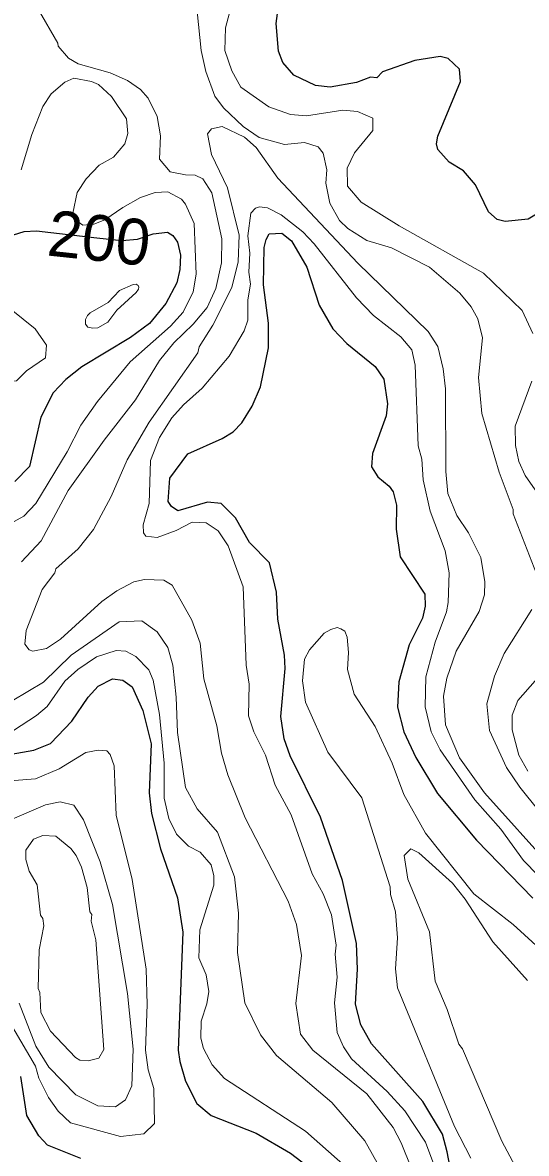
# Model space of a CAD drawing. Extents: x 673.6 to 698.9, y 7012 to 7040.1.
# Drawn here: x 678.153 to 679.033, y 7028.029 to 7030.005 of the extents above; entities that cross this region are included whole.
import ezdxf
from ezdxf.enums import TextEntityAlignment as Align

# ---------------------------------------------------------------- set-up
doc = ezdxf.new("R2010")
doc.units = 0
doc.header["$LTSCALE"] = 0.032
doc.layers.add('1', color=7, linetype='Continuous', lineweight=25)
doc.layers.add('2', color=7, linetype='Continuous', lineweight=13)
doc.layers.add('61', color=7, linetype='Continuous')

msp = doc.modelspace()

# ---------------------------------------------------------------- linework, layer by layer
at = {"layer": '1'}
for points in [[(678.8762, 7029.7934), (678.8787, 7029.8069), (678.9178, 7029.9028), (678.9161, 7029.9243), (678.8967, 7029.9429), (678.8827, 7029.9461), (678.8385, 7029.9391), (678.7819, 7029.9192), (678.7717, 7029.9087), (678.7605, 7029.91), (678.7363, 7029.9008), (678.6905, 7029.8929), (678.6648, 7029.8954), (678.6268, 7029.9137), (678.6078, 7029.9357), (678.5999, 7029.9557), (678.5959, 7030.0039), (678.6089, 7030.0999)], [(679.157, 7030.0474), (679.1482, 7029.9674), (679.1529, 7029.8945), (679.1505, 7029.8501), (679.1358, 7029.7831), (679.1279, 7029.764), (679.0842, 7029.696), (679.0653, 7029.6794), (679.0363, 7029.662), (678.9961, 7029.6578), (678.9821, 7029.6612), (678.9671, 7029.6745)], [(678.9671, 7029.6745), (678.9442, 7029.7219), (678.9231, 7029.7463), (678.8983, 7029.7614), (678.8782, 7029.7839), (678.8762, 7029.7934)], [(678.12, 7029.6293), (678.1554, 7029.6405), (678.1771, 7029.6414), (678.2824, 7029.6295), (678.3263, 7029.6246), (678.3535, 7029.6273), (678.3813, 7029.6361), (678.4059, 7029.6395), (678.4157, 7029.6332), (678.4233, 7029.6217), (678.4289, 7029.5988), (678.4274, 7029.574), (678.4226, 7029.5509), (678.4033, 7029.5145), (678.3749, 7029.4797), (678.3417, 7029.4554), (678.2564, 7029.4039), (678.2283, 7029.3815), (678.2065, 7029.3582), (678.1848, 7029.3157), (678.1651, 7029.2297), (678.1392, 7029.2036)], [(678.6041, 7028.7926), (678.6114, 7028.8767), (678.6106, 7028.9002), (678.5987, 7028.9631), (678.5966, 7029.0103), (678.5842, 7029.0612), (678.5496, 7029.0967), (678.5251, 7029.1401), (678.4999, 7029.1653), (678.4758, 7029.1672), (678.4239, 7029.1525), (678.4128, 7029.1597), (678.4075, 7029.1685), (678.4102, 7029.2096), (678.4417, 7029.2521), (678.5018, 7029.2789), (678.521, 7029.2905), (678.5358, 7029.3062), (678.5539, 7029.3351), (678.5683, 7029.3689), (678.5826, 7029.4372), (678.5827, 7029.4803), (678.5737, 7029.5473), (678.5752, 7029.6125), (678.5782, 7029.6266), (678.584, 7029.6363), (678.606, 7029.6377), (678.6228, 7029.6241), (678.6495, 7029.5781), (678.6713, 7029.5116), (678.6947, 7029.4704), (678.7194, 7029.4446), (678.7692, 7029.4047), (678.7842, 7029.3825), (678.7906, 7029.3394), (678.7882, 7029.318), (678.7644, 7029.2523), (678.7628, 7029.229), (678.7734, 7029.2117), (678.7935, 7029.1955), (678.8005, 7029.1857), (678.8063, 7029.1622), (678.8055, 7029.12), (678.8129, 7029.0717), (678.8556, 7029.0069), (678.8563, 7028.9857), (678.8514, 7028.9646), (678.8286, 7028.9183), (678.8102, 7028.8532), (678.8079, 7028.8094), (678.8189, 7028.7662), (678.8399, 7028.7211), (678.8779, 7028.6582), (678.9462, 7028.5769), (679.0443, 7028.4754)], [(678.1126, 7028.7235), (678.1726, 7028.7339), (678.2017, 7028.7459), (678.2387, 7028.7846), (678.2674, 7028.8264), (678.2848, 7028.8461), (678.3099, 7028.8589), (678.3279, 7028.8565), (678.3441, 7028.8444), (678.3631, 7028.8036), (678.3776, 7028.745), (678.374, 7028.6593), (678.3784, 7028.6234), (678.394, 7028.5615), (678.4233, 7028.4758), (678.4331, 7028.4157), (678.425, 7028.2095), (678.4274, 7028.1899), (678.4376, 7028.1553), (678.4573, 7028.1168), (678.4825, 7028.0954), (678.5609, 7028.0646), (678.6208, 7028.0297), (678.6958, 7027.9727)], [(678.7363, 7028.396), (678.7116, 7028.5061), (678.6736, 7028.6167), (678.6206, 7028.724), (678.6101, 7028.754), (678.6041, 7028.7926)], [(678.9152, 7027.9248), (678.895, 7028.0321), (678.8866, 7028.0627), (678.852, 7028.1198), (678.7625, 7028.2206), (678.7437, 7028.2538), (678.7348, 7028.2899), (678.738, 7028.3512), (678.7363, 7028.396)], [(678.2547, 7028.0203), (678.1966, 7028.0437), (678.1814, 7028.0598), (678.1606, 7028.0954), (678.1497, 7028.164)]]:
    msp.add_lwpolyline(points, dxfattribs=at)
at = {"layer": '2'}
for points in [[(678.5072, 7029.9966), (678.5188, 7030.0398), (678.53, 7030.1062), (678.5251, 7030.1555), (678.521, 7030.1657), (678.5016, 7030.1909)], [(678.1511, 7029.0634), (678.1854, 7029.0997), (678.2325, 7029.1875), (678.2955, 7029.2759), (678.3501, 7029.3461), (678.3923, 7029.4149), (678.417, 7029.4461), (678.4512, 7029.4786), (678.4753, 7029.5076), (678.4905, 7029.5408), (678.5006, 7029.5859), (678.5012, 7029.6274), (678.4838, 7029.7082), (678.4678, 7029.7323), (678.4542, 7029.7391), (678.4373, 7029.7392), (678.411, 7029.7446), (678.3921, 7029.7666), (678.3937, 7029.8074), (678.388, 7029.8416), (678.3721, 7029.8734), (678.3591, 7029.8887), (678.3361, 7029.9043), (678.306, 7029.9174), (678.2498, 7029.9337), (678.2329, 7029.9435), (678.2148, 7029.9644), (678.2144, 7029.9698), (678.18, 7030.0292)], [(678.4577, 7030.0247), (678.4652, 7029.9566), (678.4733, 7029.92), (678.4889, 7029.8769), (678.5041, 7029.8565), (678.5382, 7029.8241), (678.566, 7029.8044), (678.6103, 7029.7927), (678.6455, 7029.7958), (678.6696, 7029.7886), (678.6778, 7029.7772)], [(679.0445, 7029.4624), (679.0255, 7029.5024), (678.9582, 7029.5674), (678.8107, 7029.6501), (678.7444, 7029.6919), (678.7208, 7029.7198), (678.7201, 7029.7508), (678.7331, 7029.7778), (678.7651, 7029.8171), (678.7649, 7029.8387), (678.7378, 7029.8504), (678.7127, 7029.8526), (678.6489, 7029.8423), (678.6211, 7029.8451), (678.5831, 7029.8582), (678.5345, 7029.8928), (678.5185, 7029.9211), (678.5063, 7029.957), (678.5072, 7029.9966)], [(678.1503, 7029.7479), (678.1688, 7029.8097), (678.1884, 7029.8587), (678.2028, 7029.881), (678.2267, 7029.9014), (678.2424, 7029.9083), (678.2734, 7029.9028), (678.2855, 7029.8975), (678.3082, 7029.8764), (678.3343, 7029.8372), (678.3368, 7029.8116), (678.3318, 7029.7936), (678.3115, 7029.7706), (678.2869, 7029.7564), (678.2641, 7029.7326), (678.2483, 7029.7088), (678.2405, 7029.6724), (678.2475, 7029.6589), (678.2582, 7029.6517), (678.2774, 7029.653), (678.2965, 7029.661), (678.328, 7029.6824), (678.3592, 7029.6997), (678.3846, 7029.7084), (678.4068, 7029.7095), (678.4308, 7029.6968), (678.4376, 7029.6882), (678.4528, 7029.6546), (678.4562, 7029.5659), (678.4512, 7029.5349), (678.4334, 7029.4994), (678.4113, 7029.475), (678.3411, 7029.4129), (678.2835, 7029.3431), (678.2544, 7029.3021), (678.231, 7029.2551), (678.1761, 7029.1648), (678.1548, 7029.1428), (678.1268, 7029.1274)], [(679.0793, 7028.5268), (678.9599, 7028.6592), (678.9165, 7028.7207), (678.8918, 7028.778), (678.8884, 7028.8286), (678.8939, 7028.86), (678.9105, 7028.9068), (678.9504, 7028.9763), (678.9598, 7029.0054), (678.9608, 7029.0282), (678.9538, 7029.0705), (678.9319, 7029.1138), (678.9118, 7029.1441), (678.8959, 7029.1823), (678.8925, 7029.2212), (678.8916, 7029.3657), (678.8875, 7029.4003), (678.8785, 7029.4392), (678.8615, 7029.4658), (678.7386, 7029.5849), (678.5989, 7029.7337), (678.5608, 7029.7874), (678.5404, 7029.8051), (678.5018, 7029.8238), (678.4827, 7029.8198), (678.476, 7029.8112), (678.4831, 7029.7748), (678.5112, 7029.7167), (678.5316, 7029.6338), (678.5293, 7029.5872), (678.5185, 7029.5425), (678.4855, 7029.4767), (678.4614, 7029.4389), (678.4592, 7029.4283), (678.3741, 7029.3072), (678.3359, 7029.2415), (678.3079, 7029.1774), (678.2766, 7029.1198), (678.2498, 7029.0858), (678.2112, 7029.0509), (678.2094, 7029.0437), (678.1873, 7029.0147), (678.1589, 7028.943), (678.1571, 7028.9194), (678.1644, 7028.9095), (678.1709, 7028.9068), (678.1948, 7028.9117), (678.219, 7028.9278), (678.2915, 7028.9936), (678.3175, 7029.0125), (678.347, 7029.028), (678.3657, 7029.0324), (678.3996, 7029.031)], [(678.6778, 7029.7772), (678.6846, 7029.7483), (678.683, 7029.7249), (678.6898, 7029.69), (678.7065, 7029.6598), (678.7214, 7029.6459)], [(678.8769, 7027.9959), (678.8571, 7028.0488), (678.8209, 7028.1038), (678.7897, 7028.1376), (678.7276, 7028.1948), (678.7139, 7028.2153), (678.7028, 7028.2408), (678.6978, 7028.2926), (678.7026, 7028.3374), (678.6993, 7028.3773), (678.701, 7028.393), (678.6928, 7028.4462), (678.678, 7028.4827), (678.659, 7028.5177), (678.622, 7028.6211), (678.5944, 7028.673), (678.5772, 7028.7252), (678.5569, 7028.766), (678.5476, 7028.794), (678.5489, 7028.8492), (678.5433, 7028.8825), (678.5384, 7029.0194), (678.512, 7029.0908), (678.4947, 7029.1171), (678.4739, 7029.131), (678.4493, 7029.1326), (678.4213, 7029.1179), (678.3878, 7029.1058), (678.3685, 7029.1081), (678.364, 7029.1139), (678.3633, 7029.1275), (678.3739, 7029.1652), (678.3764, 7029.24), (678.3922, 7029.2802), (678.4138, 7029.3146), (678.4342, 7029.3376), (678.4664, 7029.3666), (678.5136, 7029.4226), (678.5398, 7029.4669), (678.5465, 7029.4855), (678.5466, 7029.521), (678.5514, 7029.5486), (678.5482, 7029.5692), (678.5498, 7029.6026), (678.5466, 7029.6326), (678.5515, 7029.6722), (678.5601, 7029.6812), (678.5669, 7029.6838), (678.581, 7029.6818), (678.6046, 7029.6697), (678.6427, 7029.6397), (678.6623, 7029.6189), (678.7366, 7029.5244), (678.7662, 7029.4939), (678.8136, 7029.4565), (678.8328, 7029.4335), (678.839, 7029.4071), (678.844, 7029.2656), (678.8505, 7029.2423), (678.853, 7029.2062), (678.8653, 7029.1519), (678.8912, 7029.0825), (678.8982, 7029.0438), (678.8966, 7028.9923), (678.8933, 7028.9758), (678.8735, 7028.9226), (678.8572, 7028.8623), (678.8564, 7028.8099), (678.8668, 7028.7661)], [(678.7214, 7029.6459), (678.7546, 7029.6246), (678.7977, 7029.612), (678.864, 7029.5779), (678.9166, 7029.5326), (678.9366, 7029.5085), (678.9486, 7029.488), (678.9565, 7029.4548), (678.9492, 7029.3855), (678.9555, 7029.3221), (678.9856, 7029.2199), (679.01, 7029.1546), (679.0102, 7029.147), (679.051, 7029.0419)], [(679.0524, 7029.1831), (679.0308, 7029.2138), (679.02, 7029.2384), (679.014, 7029.2662), (679.0135, 7029.3002), (679.0429, 7029.3787)], [(678.3996, 7029.031), (678.4142, 7029.0225), (678.4486, 7028.9613), (678.4629, 7028.9209), (678.4695, 7028.8586), (678.4924, 7028.7766)], [(679.0425, 7028.9801), (678.9942, 7028.9031), (678.9777, 7028.8635), (678.9641, 7028.8151), (678.969, 7028.7681), (678.9982, 7028.704), (679.022, 7028.6695), (679.0883, 7028.5869)], [(678.7778, 7028.0034), (678.7507, 7028.0511), (678.693, 7028.1184), (678.5965, 7028.2003), (678.5686, 7028.2365), (678.5415, 7028.2924), (678.5285, 7028.3805), (678.5301, 7028.449), (678.5234, 7028.5127), (678.4936, 7028.5906), (678.458, 7028.6312), (678.4373, 7028.6686), (678.4233, 7028.7647), (678.4215, 7028.8264), (678.4157, 7028.8828), (678.4068, 7028.9133), (678.3881, 7028.9409), (678.3613, 7028.96), (678.3218, 7028.9585), (678.2375, 7028.9001), (678.1896, 7028.8531), (678.1349, 7028.8201)], [(679.0632, 7028.3811), (679.0098, 7028.4296), (678.9415, 7028.483), (678.8568, 7028.5889), (678.8189, 7028.6564), (678.7988, 7028.7111), (678.7692, 7028.7752), (678.732, 7028.8317), (678.7208, 7028.8752), (678.7225, 7028.9045), (678.7199, 7028.9317), (678.7158, 7028.9418), (678.709, 7028.9463), (678.7023, 7028.9486), (678.6913, 7028.945), (678.68, 7028.9383), (678.6541, 7028.9095), (678.6455, 7028.8932), (678.6418, 7028.855), (678.6473, 7028.8177), (678.6865, 7028.7306), (678.7457, 7028.6508), (678.7953, 7028.495), (678.7957, 7028.482), (678.8045, 7028.4515), (678.8078, 7028.4063), (678.8046, 7028.3516), (678.8082, 7028.3188), (678.9074, 7028.0765), (678.9359, 7028.0212)], [(678.137, 7028.7686), (678.1772, 7028.7948), (678.1956, 7028.8105), (678.2267, 7028.8547), (678.2493, 7028.8749), (678.282, 7028.8969), (678.3164, 7028.9084), (678.3335, 7028.907), (678.3509, 7028.8977), (678.3737, 7028.8741), (678.3808, 7028.8564), (678.392, 7028.7963), (678.4002, 7028.7111), (678.4003, 7028.6503), (678.4084, 7028.6145), (678.4216, 7028.587), (678.4427, 7028.566), (678.463, 7028.5556), (678.4823, 7028.5337), (678.4873, 7028.5143), (678.4873, 7028.4979), (678.4628, 7028.4202)], [(679.0358, 7028.6974), (679.0201, 7028.7252), (679.0083, 7028.7695), (679.0084, 7028.795), (679.0181, 7028.821), (679.0486, 7028.8549)], [(678.4924, 7028.7766), (678.5006, 7028.7289), (678.5114, 7028.6908), (678.5417, 7028.6159), (678.6172, 7028.4704), (678.6313, 7028.4295), (678.6402, 7028.3749), (678.6303, 7028.2912), (678.6386, 7028.2378), (678.6602, 7028.2096), (678.7542, 7028.1337), (678.8005, 7028.0747), (678.8144, 7028.048), (678.8492, 7027.9611)], [(678.8668, 7028.7661), (678.8827, 7028.7344), (678.9432, 7028.6474), (678.9886, 7028.5961), (679.028, 7028.5411), (679.1061, 7028.4613)], [(678.063, 7028.675), (678.1755, 7028.6838), (678.2166, 7028.7015), (678.2635, 7028.7299), (678.2852, 7028.7341), (678.3002, 7028.7331), (678.3059, 7028.7264), (678.313, 7028.7066), (678.3162, 7028.6203), (678.3446, 7028.5078), (678.369, 7028.3512), (678.3707, 7028.2894), (678.3675, 7028.2096), (678.3724, 7028.1751), (678.3821, 7028.1429), (678.3831, 7028.0815), (678.3645, 7028.0633), (678.3239, 7028.0588), (678.2364, 7028.083), (678.2151, 7028.1033), (678.1983, 7028.1273), (678.1815, 7028.1609), (678.1753, 7028.1815), (678.1243, 7028.2689)], [(678.1472, 7028.2921), (678.176, 7028.2165), (678.1989, 7028.1798), (678.246, 7028.1319), (678.2845, 7028.1124), (678.3153, 7028.1105), (678.3327, 7028.1227), (678.3435, 7028.1475), (678.3459, 7028.2114), (678.3361, 7028.3085), (678.3099, 7028.4643), (678.2884, 7028.5389), (678.2591, 7028.6122), (678.2426, 7028.6378), (678.2186, 7028.6437), (678.1929, 7028.6382), (678.1344, 7028.6135)], [(679.0466, 7027.9288), (679.0136, 7028.0071), (678.9903, 7028.0505), (678.9217, 7028.2122), (678.9151, 7028.2204), (678.8948, 7028.2808), (678.874, 7028.3305), (678.8638, 7028.4167), (678.8262, 7028.5084), (678.8195, 7028.5501), (678.8313, 7028.5614), (678.8453, 7028.5545), (678.904, 7028.5016), (678.9264, 7028.4737), (678.9744, 7028.3992), (679.035, 7028.3312)], [(678.4628, 7028.4202), (678.4611, 7028.3713), (678.4734, 7028.3411), (678.4784, 7028.3122), (678.475, 7028.2905), (678.4647, 7028.2604)], [(678.4647, 7028.2604), (678.4644, 7028.2305), (678.4689, 7028.2126), (678.4839, 7028.1843), (678.5057, 7028.1602), (678.6474, 7028.0681), (678.7273, 7027.997)]]:
    msp.add_lwpolyline(points, dxfattribs=at)
for points in [[(678.3022, 7029.5166), (678.2711, 7029.498), (678.2663, 7029.4934), (678.263, 7029.4866), (678.2629, 7029.4784), (678.267, 7029.4732), (678.2758, 7029.4714), (678.2846, 7029.4722), (678.3018, 7029.4821), (678.3178, 7029.503), (678.3516, 7029.5337), (678.3557, 7029.5395), (678.356, 7029.5433), (678.355, 7029.5461), (678.3512, 7029.5483), (678.3463, 7029.5475), (678.3221, 7029.5373)], [(678.1331, 7029.5039), (678.1201, 7029.506), (678.0875, 7029.5195), (678.0769, 7029.5184), (678.0667, 7029.5005), (678.0682, 7029.461), (678.0725, 7029.4492), (678.0813, 7029.4385), (678.1084, 7029.4178), (678.1166, 7029.3921), (678.1284, 7029.3786), (678.1425, 7029.3795), (678.1598, 7029.3967), (678.1932, 7029.4194), (678.1944, 7029.4417), (678.175, 7029.4704)], [(678.1841, 7028.4458), (678.1884, 7028.44), (678.19, 7028.4268), (678.1817, 7028.3853), (678.18, 7028.3173), (678.1833, 7028.3104), (678.185, 7028.2755), (678.2019, 7028.243), (678.2453, 7028.1972), (678.2529, 7028.1925), (678.2675, 7028.191), (678.2861, 7028.1957), (678.2951, 7028.2111), (678.2811, 7028.4025), (678.2729, 7028.4354), (678.2737, 7028.447), (678.2705, 7028.4516), (678.2655, 7028.4942), (678.256, 7028.5298), (678.2468, 7028.5498), (678.2373, 7028.5619), (678.211, 7028.5836), (678.1885, 7028.5846), (678.1722, 7028.5784), (678.1587, 7028.5595), (678.1587, 7028.5432), (678.1643, 7028.5224), (678.1782, 7028.4985)]]:
    msp.add_lwpolyline(points, close=True, dxfattribs=at)

# ---------------------------------------------------------------- texts
at = {"layer": '61'}
msp.add_text('200', height=0.08, rotation=353.914, dxfattribs=at).set_placement((678.2825, 7029.5893), align=Align.CENTER)

doc.saveas('drawing.dxf')
